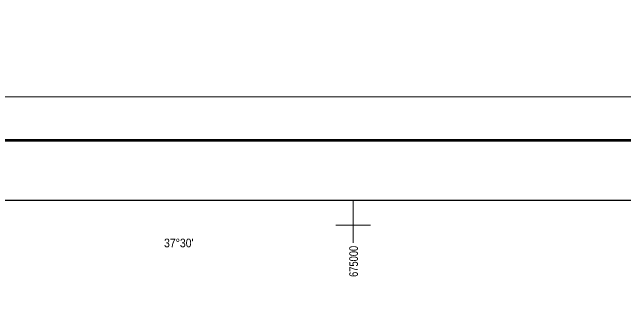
# Model space of a CAD drawing. Extents: x -1643653 to 4543381, y 1624270 to 13878484.
# Drawn here: x 655421 to 690549, y 9019625 to 9037250 of the extents above; entities that cross this region are included whole.
import ezdxf
from ezdxf.enums import TextEntityAlignment as Align

# ---------------------------------------------------------------- set-up
doc = ezdxf.new("R2010")
doc.units = 0
doc.header["$LTSCALE"] = 160
doc.linetypes.add('MEDIUM_DASHED', pattern=[4.5, 3, -1.5])
for name, color, linetype, lineweight in [('2', 7, 'Continuous', 13), ('3', 7, 'Continuous', 13), ('46', 7, 'MEDIUM_DASHED', 70), ('60', 7, 'Continuous', 13)]:
    doc.layers.add(name, color=color, linetype=linetype, lineweight=lineweight)
doc.layers.add('47', color=7, linetype='Continuous')

msp = doc.modelspace()

# ---------------------------------------------------------------- linework, layer by layer
at = {"layer": '2'}
for p, q in [((675000, 9024000), (675000, 9026438.8)), ((674000, 9025000), (676000, 9025000))]:
    msp.add_line(p, q, dxfattribs=at)
at = {"layer": '3'}
msp.add_lwpolyline([(842807.3, 9032387.8), (842807.3, 8883887.8), (553961.7, 8883887.8), (553961.7, 9032387.8)], close=True, dxfattribs=at)
msp.add_lwpolyline([(842807.3, 9032387.8), (842807.3, 8883887.8), (553961.7, 8883887.8), (553961.7, 9032387.8)], close=True, dxfattribs=at)
at = {"layer": '3', "lineweight": 53}
msp.add_lwpolyline([(840307.3, 9029887.8), (840307.3, 8886387.8), (560211.7, 8886387.8), (560211.7, 9029887.8)], close=True, dxfattribs=at)
msp.add_lwpolyline([(840307.3, 9029887.8), (840307.3, 8886387.8), (560211.7, 8886387.8), (560211.7, 9029887.8)], close=True, dxfattribs=at)
at = {"layer": '3', "lineweight": 25}
msp.add_lwpolyline([(563033.9, 9026438.8), (793061.1, 9026438.8), (793495.6, 8889836.8), (563468.3, 8889836.8)], close=True, dxfattribs=at)
at = {"layer": '60', "lineweight": 25}
msp.add_spline([(814781, 9009175.5), (814787.2, 9009173.4), (814796.9, 9009173.4), (814799.4, 9009172.4), (814805.1, 9009174.5), (814805.6, 9009176.5), (814811.7, 9009179.5), (814811.7, 9009179.5), (814801.5, 9009181), (814790.7, 9009181.5), (814784.1, 9009183.1), (814777.4, 9009185.1), (814778.4, 9009175.5)], degree=3, dxfattribs=at)

# ---------------------------------------------------------------- texts
at = {"layer": '46', "width": 0.9}
msp.add_text("37°30'", height=500, dxfattribs=at).set_placement((664989, 9023733.3), align=Align.CENTER)
at = {"layer": '47', "width": 0.8}
msp.add_text('675000', height=500, rotation=90, dxfattribs=at).set_placement((675279.6, 9022925.4), align=Align.CENTER)

doc.saveas('drawing.dxf')
